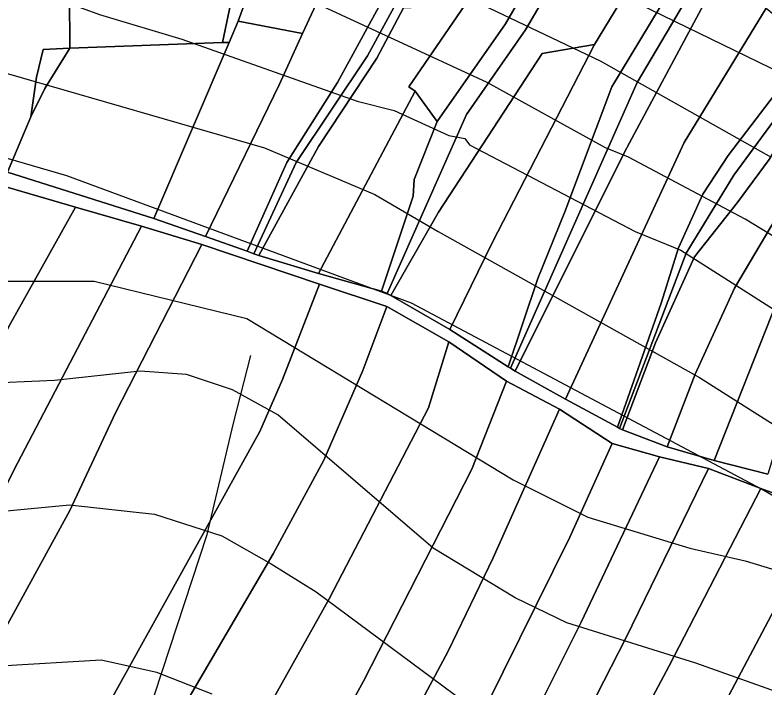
# Model space of a CAD drawing. Extents: x -510989 to -501240, y -1184665 to -1176098.
# Drawn here: x -502160.3 to -501918.7, y -1183638 to -1183421.2 of the extents above; entities that cross this region are included whole.
import ezdxf

# ---------------------------------------------------------------- set-up
doc = ezdxf.new("R2010")
doc.units = 0
for name, color, linetype in [('NAVRH_rozvodnice', 7, 'Continuous'), ('orna_puda', 7, 'Continuous'), ('ostatni_plocha_x_ostatni_komunikace', 7, 'Continuous'), ('STAV_povodi', 7, 'Continuous'), ('STAV_vyrazne_udolnice', 7, 'Continuous'), ('STAV_zaplavove_uzemi', 7, 'Continuous'), ('trvaly_travni_porost', 7, 'Continuous'), ('vrstevnice_01', 7, 'Continuous'), ('vrstevnice_02', 7, 'Continuous')]:
    doc.layers.add(name, color=color, linetype=linetype)

msp = doc.modelspace()

# ---------------------------------------------------------------- linework, layer by layer
at = {"layer": 'NAVRH_rozvodnice'}
msp.add_arc((-502852.41, -1183024.99), 757.28, 319.97621, 357.95573, dxfattribs=at)
at = {"layer": 'orna_puda'}
for points in [[(-502165.11, -1183476.07), (-502140.82, -1183483.13), (-502162.31, -1183521.57), (-502173.72, -1183545.24), (-502231.71, -1183650.76), (-502245.3, -1183677.1), (-502260.16, -1183661.73), (-502237.07, -1183615.05), (-502205.34, -1183556.89), (-502182.26, -1183511.33), (-502168.21, -1183486.53)], [(-502100.14, -1183495.16), (-502062.21, -1183507.9), (-502074.06, -1183538.59), (-502081.42, -1183555.35), (-502138.62, -1183658.56), (-502169.9, -1183720.34), (-502207.15, -1183698.64), (-502142.64, -1183580.87), (-502127.91, -1183549.39)], [(-502040.49, -1183515.15), (-502048.23, -1183535.77), (-502060.75, -1183564.61), (-502077.06, -1183594.8), (-502106.68, -1183645.22), (-502137.07, -1183700.76), (-502158.99, -1183746.91), (-502174.05, -1183743.52), (-502176.75, -1183741.61), (-502179.64, -1183739.6), (-502169.9, -1183720.34), (-502138.62, -1183658.56), (-502081.42, -1183555.35), (-502074.06, -1183538.59), (-502062.21, -1183507.9)], [(-502040.49, -1183515.15), (-502020.52, -1183526.45), (-502027.09, -1183547.73), (-502059.11, -1183609.27), (-502136.83, -1183748.27), (-502158.99, -1183746.91), (-502137.07, -1183700.76), (-502106.68, -1183645.22), (-502077.06, -1183594.8), (-502060.75, -1183564.61), (-502048.23, -1183535.77)], [(-502001.99, -1183539.14), (-501984.86, -1183548.21), (-502006.21, -1183596.04), (-502020.68, -1183626.18), (-502069.15, -1183716.78), (-502094.8, -1183762.44), (-502113.04, -1183750.87), (-502071.84, -1183679.2), (-502048.03, -1183635.84), (-502013.12, -1183567.51)], [(-501967.89, -1183559.2), (-501952.63, -1183563.59), (-501977.91, -1183616.75), (-502040.98, -1183743.05), (-502063.82, -1183779.37), (-502076.77, -1183774.47), (-502054.51, -1183735.05), (-502013.77, -1183654.47), (-501981.58, -1183589.45)], [(-501919.95, -1183573.74), (-501899.11, -1183581.4), (-501979.98, -1183734.42), (-502014.74, -1183801.7), (-502036.72, -1183792.13), (-502013.87, -1183751.47), (-501949.65, -1183631.07)], [(-501899.11, -1183581.4), (-501879.55, -1183591.19), (-501890.62, -1183615.97), (-501919.98, -1183673.1), (-501945.21, -1183719.37), (-501995.87, -1183815.59), (-502014.74, -1183801.7), (-501979.98, -1183734.42)]]:
    msp.add_lwpolyline(points, close=True, dxfattribs=at)
at = {"layer": 'ostatni_plocha_x_ostatni_komunikace'}
for points in [[(-501899.11, -1183581.4), (-501919.95, -1183573.74), (-501936.91, -1183567.35), (-501952.63, -1183563.59), (-501967.89, -1183559.2), (-501984.86, -1183548.21), (-502001.99, -1183539.14), (-502020.52, -1183526.45), (-502040.49, -1183515.15), (-502062.21, -1183507.9), (-502100.14, -1183495.16), (-502119.48, -1183489.23), (-502140.82, -1183483.13), (-502165.11, -1183476.07), (-502185.25, -1183470.09), (-502202.25, -1183465.1), (-502205.5, -1183464.2), (-502226.54, -1183457.72), (-502246.17, -1183448.32), (-502262.26, -1183437.2), (-502277.87, -1183422.78), (-502309.55, -1183391.54)], [(-502162.75, -1183471.82), (-502115.53, -1183486.82), (-502098.94, -1183492.62), (-502085.48, -1183497.31), (-502083.35, -1183498.12), (-502081.73, -1183498.72), (-502062.56, -1183504.46), (-502042.26, -1183510.2), (-502040.35, -1183510.9), (-502039.18, -1183511.57), (-502020.2, -1183522.53), (-502001.4, -1183534.54), (-502000.64, -1183535.02), (-501999.16, -1183535.94), (-501982.89, -1183544.93), (-501966.22, -1183554.03), (-501965.49, -1183554.39), (-501964.58, -1183554.86), (-501950.19, -1183560.3), (-501935.09, -1183564.69), (-501917.8, -1183569.15)]]:
    msp.add_lwpolyline(points, dxfattribs=at)
at = {"layer": 'STAV_povodi'}
msp.add_arc((-502852.41, -1183024.99), 757.28, 319.97621, 357.95573, dxfattribs=at)
at = {"layer": 'STAV_vyrazne_udolnice'}
msp.add_lwpolyline([(-502132.82, -1183681.39), (-502115.23, -1183639.91), (-502098.35, -1183588.59), (-502089.91, -1183552.74), (-502084.29, -1183530.94)], dxfattribs=at)
at = {"layer": 'STAV_zaplavove_uzemi'}
msp.add_spline([(-502765.18, -1180820.83), (-502819.12, -1180854.68), (-502855.09, -1180856.79), (-502878.36, -1180851.5), (-502911.15, -1180848.33), (-502954.52, -1180870.54), (-502984.14, -1180869.48), (-503005.29, -1180861.02), (-503048.66, -1180872.66), (-503074.04, -1180895.93), (-503100.49, -1180910.74), (-503124.82, -1180934.01), (-503148.09, -1180961.51), (-503167.13, -1180991.13), (-503214.18, -1181039.04), (-503223.14, -1181058.24), (-503224.42, -1181086.39), (-503233.38, -1181129.91), (-503224.42, -1181152.95), (-503210.34, -1181174.71), (-503189.86, -1181187.51), (-503177.06, -1181216.94), (-503187.3, -1181265.58), (-503182.09, -1181326.92), (-503202.22, -1181367.18), (-503223.9, -1181396.6), (-503227, -1181422.93), (-503244.04, -1181475.59), (-503248.68, -1181509.66), (-503278.16, -1181558.16), (-503308.83, -1181601.52), (-503351.14, -1181645.95), (-503365.95, -1181659.7), (-503395.57, -1181685.09), (-503411.43, -1181722.11), (-503422.01, -1181739.03), (-503437.88, -1181747.49), (-503460.09, -1181743.26), (-503481.25, -1181748.55), (-503492.88, -1181761.25), (-503472.79, -1181803.56), (-503443.17, -1181840.58), (-503413.55, -1181857.5), (-503278.84, -1181941.97), (-503242.23, -1181977.17), (-503180.29, -1182027.85), (-503125.38, -1182098.25), (-503088.78, -1182167.23), (-503075.54, -1182217), (-503114.26, -1182162.8), (-503152.97, -1182091.56), (-503197.89, -1182048.2), (-503210.28, -1182032.71), (-503231.96, -1182021.87), (-503259.83, -1182017.22), (-503266.03, -1182021.87), (-503224.21, -1182048.2), (-503199.43, -1182076.07), (-503157.62, -1182114.79), (-503135.94, -1182159.7), (-503118.9, -1182207.71), (-503111.16, -1182251.07), (-503108.24, -1182409.43), (-503115.92, -1182478.55), (-503128.72, -1182603.98), (-503131.28, -1182696.13), (-503104.4, -1182780.6), (-503071.45, -1182869.91), (-503052.71, -1182886.94), (-502977.76, -1182944.86), (-502838.07, -1183047.07), (-502664.31, -1183174.84), (-502563.8, -1183270.24), (-502485.44, -1183353.71), (-502446.26, -1183432.07), (-502383.48, -1183571.46), (-502315.46, -1183658.04), (-502253.62, -1183724), (-502158.8, -1183808.51), (-502045.43, -1183923.94), (-501930, -1184016.7), (-501793.89, -1184089.91), (-501746.5, -1184127.32), (-501709.09, -1184197.15)], degree=3, dxfattribs=at)
at = {"layer": 'trvaly_travni_porost'}
for points in [[(-502015.04, -1183325.84), (-501997.84, -1183342.91), (-502019.56, -1183375.37), (-502056.38, -1183442.93), (-502072.73, -1183468.75), (-502085.48, -1183497.31), (-502098.94, -1183492.62), (-502075.05, -1183443.48), (-502067.71, -1183427.22), (-502055.24, -1183400.32), (-502048.6, -1183383.13), (-502046.32, -1183379.17), (-502017.39, -1183328.83)], [(-501995.15, -1183345.58), (-502017.18, -1183380.08), (-502046.68, -1183434.36), (-502069.66, -1183468.7), (-502083.35, -1183498.12), (-502085.48, -1183497.31), (-502072.73, -1183468.75), (-502056.38, -1183442.93), (-502019.56, -1183375.37), (-501997.84, -1183342.91)], [(-501992.24, -1183348.45), (-502035.14, -1183418.9), (-502043.7, -1183435.17), (-502062.53, -1183463.59), (-502081.73, -1183498.72), (-502083.35, -1183498.12), (-502069.66, -1183468.7), (-502046.68, -1183434.36), (-502017.18, -1183380.08), (-501995.15, -1183345.58)], [(-501968.73, -1183371.75), (-501981.89, -1183388.69), (-502002.24, -1183424.08), (-502024.26, -1183455.49), (-502031.32, -1183445.77), (-502033.42, -1183444.31), (-502015.35, -1183418), (-502008.48, -1183407.99), (-501986.04, -1183372.12), (-501979.43, -1183361.15)], [(-502070.28, -1183373.4), (-502069.52, -1183371.32), (-502046.32, -1183379.17), (-502048.6, -1183383.13), (-502055.24, -1183400.32), (-502067.71, -1183427.22), (-502088.44, -1183423.25)], [(-501965.03, -1183375.43), (-501980.23, -1183399.31), (-501995.85, -1183425.98), (-502014.85, -1183453.26), (-502040.35, -1183510.9), (-502042.26, -1183510.2), (-502032.05, -1183479.56), (-502031.65, -1183474.17), (-502024.26, -1183455.49), (-502002.24, -1183424.08), (-501981.89, -1183388.69), (-501968.73, -1183371.75)], [(-502093.11, -1183380.33), (-502070.28, -1183373.4), (-502088.44, -1183423.25), (-502091.34, -1183430.05), (-502093.4, -1183430.09), (-502084.65, -1183388.01)], [(-501949.48, -1183390.86), (-501973.56, -1183430.72), (-501990.46, -1183433.6), (-502023.9, -1183484.76), (-502039.18, -1183511.57), (-502040.35, -1183510.9), (-502014.85, -1183453.26), (-501995.85, -1183425.98), (-501980.23, -1183399.31), (-501965.03, -1183375.43)], [(-502093.11, -1183380.33), (-502084.65, -1183388.01), (-502093.4, -1183430.09), (-502142.61, -1183431.87), (-502142.68, -1183414.57), (-502144.68, -1183404.87), (-502144.97, -1183403.47), (-502139.96, -1183396.96)], [(-501940.17, -1183400.08), (-501949.62, -1183413.87), (-501968.05, -1183444.39), (-501983.11, -1183484.61), (-501991.82, -1183506.13), (-502001.4, -1183534.54), (-502020.2, -1183522.53), (-502006.45, -1183494.37), (-501973.56, -1183430.72), (-501949.48, -1183390.86)], [(-501936.6, -1183403.62), (-501959.8, -1183443.01), (-502000.64, -1183535.02), (-502001.4, -1183534.54), (-501991.82, -1183506.13), (-501983.11, -1183484.61), (-501968.05, -1183444.39), (-501949.62, -1183413.87), (-501940.17, -1183400.08)], [(-501934.21, -1183406), (-501932.79, -1183407.16), (-501963.9, -1183465.45), (-501999.16, -1183535.94), (-502000.64, -1183535.02), (-501959.8, -1183443.01), (-501936.6, -1183403.62)], [(-502142.68, -1183414.57), (-502142.61, -1183431.87), (-502151.18, -1183432.33), (-502153.35, -1183441.23), (-502155.15, -1183453.97), (-502162.75, -1183471.82), (-502213.01, -1183458.53), (-502205.16, -1183438.65), (-502201.04, -1183439.76), (-502193.66, -1183427), (-502189.53, -1183416.04), (-502144.68, -1183404.87)], [(-501918.3, -1183419.01), (-501944.68, -1183462.32), (-501982.89, -1183544.93), (-501999.16, -1183535.94), (-501963.9, -1183465.45), (-501932.79, -1183407.16)], [(-502035.14, -1183418.9), (-502015.35, -1183418), (-502033.42, -1183444.31), (-502031.32, -1183445.77), (-502062.56, -1183504.46), (-502081.73, -1183498.72), (-502062.53, -1183463.59), (-502043.7, -1183435.17)], [(-501904.3, -1183430.47), (-501909.73, -1183439.16), (-501930.57, -1183466.45), (-501938.66, -1183478.96), (-501946.52, -1183496.25), (-501952.1, -1183514.04), (-501966.22, -1183554.03), (-501982.89, -1183544.93), (-501944.68, -1183462.32), (-501918.3, -1183419.01)], [(-502067.71, -1183427.22), (-502075.05, -1183443.48), (-502098.94, -1183492.62), (-502115.53, -1183486.82), (-502091.34, -1183430.05), (-502088.44, -1183423.25)], [(-502093.4, -1183430.09), (-502091.34, -1183430.05), (-502115.53, -1183486.82), (-502162.75, -1183471.82), (-502155.15, -1183453.97), (-502150.7, -1183444.88), (-502142.61, -1183431.87)], [(-501973.56, -1183430.72), (-502006.45, -1183494.37), (-502020.2, -1183522.53), (-502039.18, -1183511.57), (-502023.9, -1183484.76), (-501990.46, -1183433.6)], [(-501900.6, -1183433.49), (-501913.19, -1183451.75), (-501928.75, -1183472.84), (-501944.08, -1183497.95), (-501965.49, -1183554.39), (-501966.22, -1183554.03), (-501952.1, -1183514.04), (-501946.52, -1183496.25), (-501938.66, -1183478.96), (-501930.57, -1183466.45), (-501909.73, -1183439.16), (-501904.3, -1183430.47)], [(-502151.18, -1183432.33), (-502142.61, -1183431.87), (-502150.7, -1183444.88), (-502155.15, -1183453.97), (-502153.35, -1183441.23)], [(-501898.02, -1183435.61), (-501917.36, -1183467.73), (-501927.64, -1183481.72), (-501941.4, -1183499.1), (-501953.89, -1183526.82), (-501964.58, -1183554.86), (-501965.49, -1183554.39), (-501944.08, -1183497.95), (-501928.75, -1183472.84), (-501913.19, -1183451.75), (-501900.6, -1183433.49)], [(-501889.23, -1183442.81), (-501928.47, -1183509.25), (-501941.11, -1183536.94), (-501950.19, -1183560.3), (-501964.58, -1183554.86), (-501953.89, -1183526.82), (-501941.4, -1183499.1), (-501927.64, -1183481.72), (-501917.36, -1183467.73), (-501898.02, -1183435.61)], [(-501879.19, -1183451.03), (-501903.2, -1183491.57), (-501914.79, -1183513.41), (-501935.09, -1183564.69), (-501950.19, -1183560.3), (-501941.11, -1183536.94), (-501928.47, -1183509.25), (-501889.23, -1183442.81)], [(-502031.32, -1183445.77), (-502024.26, -1183455.49), (-502031.65, -1183474.17), (-502032.05, -1183479.56), (-502042.26, -1183510.2), (-502062.56, -1183504.46)], [(-501870, -1183458.55), (-501881.18, -1183477.49), (-501901.74, -1183518.63), (-501910.03, -1183543.71), (-501917.8, -1183569.15), (-501935.09, -1183564.69), (-501914.79, -1183513.41), (-501903.2, -1183491.57), (-501879.19, -1183451.03)], [(-502140.82, -1183483.13), (-502119.48, -1183489.23), (-502159.48, -1183565.59), (-502190.63, -1183627.02), (-502212.85, -1183668), (-502226.16, -1183689.27), (-502245.3, -1183677.1), (-502231.71, -1183650.76), (-502173.72, -1183545.24), (-502162.31, -1183521.57)], [(-502119.48, -1183489.23), (-502100.14, -1183495.16), (-502127.91, -1183549.39), (-502142.64, -1183580.87), (-502207.15, -1183698.64), (-502211.01, -1183705.7), (-502226.16, -1183689.27), (-502212.85, -1183668), (-502190.63, -1183627.02), (-502159.48, -1183565.59)], [(-502020.52, -1183526.45), (-502001.99, -1183539.14), (-502013.12, -1183567.51), (-502048.03, -1183635.84), (-502071.84, -1183679.2), (-502113.04, -1183750.87), (-502136.83, -1183748.27), (-502059.11, -1183609.27), (-502027.09, -1183547.73)], [(-501984.86, -1183548.21), (-501967.89, -1183559.2), (-501981.58, -1183589.45), (-502013.77, -1183654.47), (-502054.51, -1183735.05), (-502076.77, -1183774.47), (-502094.8, -1183762.44), (-502069.15, -1183716.78), (-502020.68, -1183626.18), (-502006.21, -1183596.04)], [(-501952.63, -1183563.59), (-501936.91, -1183567.35), (-501963.51, -1183621.92), (-502030.02, -1183751.89), (-502050.41, -1183785.84), (-502063.82, -1183779.37), (-502040.98, -1183743.05), (-501977.91, -1183616.75)], [(-501936.91, -1183567.35), (-501919.95, -1183573.74), (-501949.65, -1183631.07), (-502013.87, -1183751.47), (-502036.72, -1183792.13), (-502050.41, -1183785.84), (-502030.02, -1183751.89), (-501963.51, -1183621.92)]]:
    msp.add_lwpolyline(points, close=True, dxfattribs=at)
at = {"layer": 'vrstevnice_01'}
for points in [[(-502387.91, -1183057), (-502364.31, -1183077), (-502359.19, -1183086), (-502352.41, -1183111), (-502349.5, -1183116), (-502338.31, -1183147), (-502296.31, -1183230), (-502274.19, -1183267), (-502239.19, -1183311), (-502232.5, -1183317), (-502200.19, -1183338), (-502178.09, -1183349), (-502121.69, -1183370), (-502095.09, -1183378), (-502074.41, -1183387), (-501971.81, -1183436), (-501916.69, -1183467)], [(-502391.09, -1183147), (-502366, -1183197), (-502318.19, -1183267), (-502293.59, -1183301), (-502252.09, -1183351), (-502235.81, -1183365), (-502228.41, -1183374), (-502214.31, -1183386), (-502190.59, -1183400), (-502133.09, -1183421), (-502106.5, -1183429), (-502050, -1183449), (-502038.09, -1183452), (-502020.5, -1183460), (-502015.41, -1183461), (-502013.81, -1183463), (-501960.5, -1183491), (-501945.81, -1183497), (-501897, -1183528)], [(-501716.09, -1183736), (-501726.09, -1183739), (-501734.09, -1183738), (-501739.81, -1183736), (-501752.91, -1183728), (-501761.91, -1183717), (-501779.69, -1183686), (-501801.19, -1183653), (-501848.91, -1183615), (-501919.81, -1183574), (-502032.5, -1183514), (-502143.59, -1183473), (-502226.31, -1183449), (-502284, -1183418), (-502340.59, -1183354), (-502375.81, -1183294), (-502376.5, -1183285), (-502379.19, -1183272), (-502392.81, -1183234)], [(-501940.91, -1183630), (-501982.5, -1183617), (-501999.19, -1183609), (-502025.59, -1183593), (-502075.59, -1183550), (-502090.19, -1183542), (-502105, -1183537), (-502119.91, -1183536), (-502147.59, -1183539), (-502172.09, -1183540), (-502196.31, -1183538), (-502211.31, -1183536), (-502231.31, -1183530), (-502261.41, -1183518), (-502272.5, -1183512), (-502307.19, -1183487), (-502338.09, -1183455), (-502353.81, -1183435), (-502355.31, -1183435), (-502393.5, -1183335)], [(-502096.81, -1183640), (-502114.59, -1183633), (-502132.5, -1183629), (-502165.09, -1183631), (-502195, -1183636), (-502221, -1183638), (-502260.91, -1183635), (-502296.31, -1183626), (-502349, -1183593), (-502363, -1183558), (-502382.09, -1183440), (-502404.5, -1183386)], [(-501608.31, -1183727), (-501648.59, -1183781), (-501670.69, -1183801), (-501690.19, -1183814), (-501709.69, -1183824), (-501734, -1183840), (-501743.69, -1183846), (-501751.5, -1183848), (-501757.31, -1183847), (-501763.19, -1183844), (-501776.19, -1183833), (-501786.91, -1183818), (-501804.91, -1183784), (-501827.19, -1183727), (-501839.5, -1183703), (-501850, -1183688), (-501860.41, -1183675), (-501873.81, -1183663), (-501889.41, -1183652), (-501910.09, -1183641), (-501940.91, -1183630)]]:
    msp.add_lwpolyline(points, dxfattribs=at)
at = {"layer": 'vrstevnice_02'}
for points in [[(-502369.59, -1183046), (-502328.09, -1183101), (-502324.59, -1183123), (-502306.69, -1183170), (-502268.41, -1183237), (-502238.69, -1183271), (-502215.41, -1183294), (-502206.31, -1183300), (-502166.81, -1183324), (-502114.69, -1183347), (-502037.81, -1183377), (-501974.81, -1183410), (-501909.19, -1183442)], [(-501836.19, -1183541), (-501925.09, -1183487), (-501962.59, -1183467), (-501970, -1183464), (-502008.19, -1183443), (-502079.31, -1183410), (-502158.5, -1183384), (-502182.19, -1183375), (-502191.91, -1183370), (-502228.31, -1183345), (-502260.59, -1183315), (-502285.69, -1183283), (-502327.59, -1183222), (-502363.41, -1183155), (-502364.81, -1183154), (-502380.59, -1183117), (-502392.41, -1183099)], [(-502388.19, -1183204), (-502358.41, -1183262), (-502330.5, -1183306), (-502312.19, -1183331), (-502286.91, -1183363), (-502251.41, -1183397), (-502225.19, -1183417), (-502213.59, -1183424), (-502184, -1183435), (-502163.09, -1183440), (-502079.91, -1183464), (-502044.41, -1183479), (-502024, -1183491), (-501939.81, -1183538), (-501785.09, -1183636), (-501761.91, -1183661)], [(-502390.41, -1183302), (-502330.69, -1183402), (-502306, -1183435), (-502273.81, -1183466), (-502245.69, -1183487), (-502219.81, -1183499), (-502189.59, -1183505), (-502174.5, -1183507), (-502134.81, -1183507), (-502085.59, -1183519), (-501999.81, -1183571), (-501975.69, -1183583), (-501942.91, -1183593), (-501925, -1183597), (-501902.09, -1183604), (-501881.91, -1183615), (-501859.59, -1183632), (-501827.31, -1183667)], [(-502390.31, -1183385), (-502349.31, -1183498), (-502337, -1183510), (-502323.69, -1183522), (-502277.91, -1183555), (-502252.31, -1183570), (-502226.81, -1183578), (-502199.81, -1183583), (-502184.5, -1183583), (-502142.69, -1183579), (-502115.31, -1183582), (-502093.69, -1183589), (-502077.81, -1183598), (-502063.31, -1183607), (-502012, -1183645)]]:
    msp.add_lwpolyline(points, dxfattribs=at)

doc.saveas('drawing.dxf')
